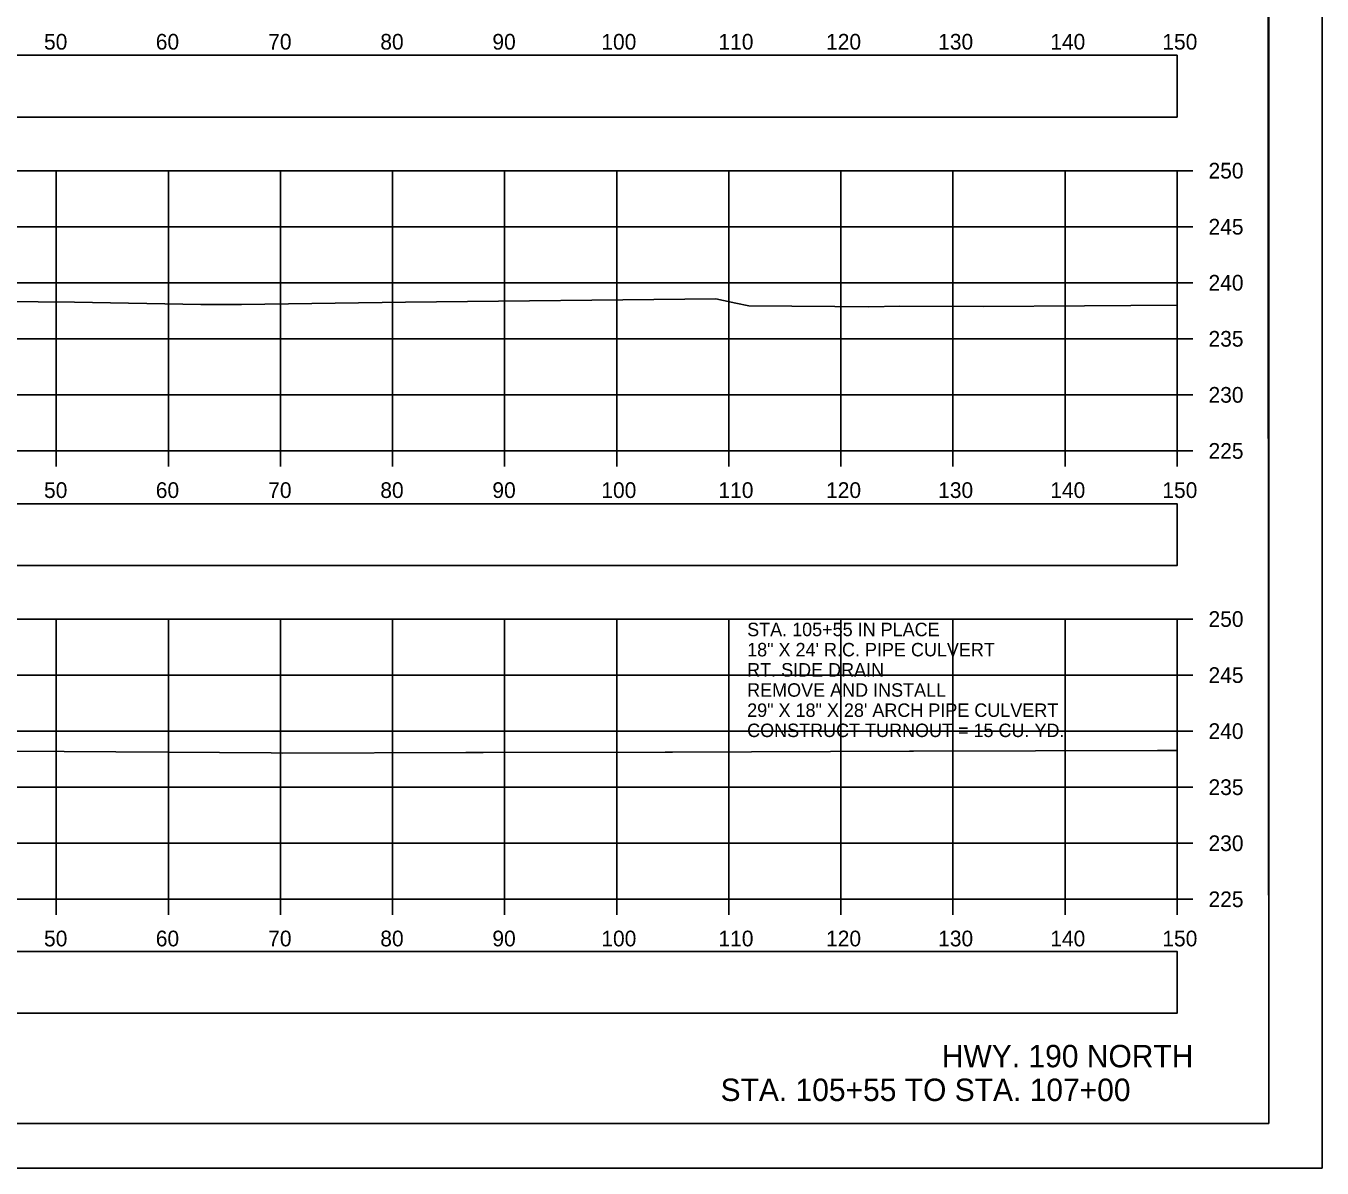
# Model space of a CAD drawing. Extents: x 1369627 to 1374022, y 380035 to 398173.
# Drawn here: x 1370226.5 to 1370342.2, y 380461.5 to 380563.4 of the extents above; entities that cross this region are included whole.
import ezdxf

# ---------------------------------------------------------------- set-up
doc = ezdxf.new("R2010")
doc.units = 0
for name, color, linetype in [('Default', 7, 'Continuous'), ('R_Axis', 7, 'Continuous'), ('R_Axis Annot', 7, 'Continuous'), ('R_Border', 7, 'Continuous'), ('R_Draft', 7, 'Continuous'), ('R_Exist Surface', 7, 'Continuous'), ('R_Grid', 7, 'Continuous'), ('R_No Plot', 7, 'Continuous'), ('R_Water', 7, 'Continuous')]:
    doc.layers.add(name, color=color, linetype=linetype)

msp = doc.modelspace()

# ---------------------------------------------------------------- linework, layer by layer
at = {"layer": 'Default'}
for points in [[(1370029.24, 380555.31), (1370329.24, 380555.31), (1370329.24, 380560.83), (1370029.24, 380560.83)], [(1370029.24, 380515.3), (1370329.24, 380515.3), (1370329.24, 380520.82), (1370029.24, 380520.82)], [(1370029.24, 380475.36), (1370329.24, 380475.36), (1370329.24, 380480.88), (1370029.24, 380480.88)]]:
    msp.add_lwpolyline(points, close=True, dxfattribs=at)
at = {"layer": 'R_Axis'}
for p, q in [((1370329.24, 380525.53), (1370329.24, 380550.53)), ((1370330.64, 380550.53), (1370329.24, 380550.53)), ((1370330.64, 380545.53), (1370329.24, 380545.53)), ((1370330.64, 380540.53), (1370329.24, 380540.53)), ((1370330.64, 380535.53), (1370329.24, 380535.53)), ((1370330.64, 380530.53), (1370329.24, 380530.53)), ((1370029.24, 380525.53), (1370329.24, 380525.53)), ((1370229.24, 380524.13), (1370229.24, 380525.53)), ((1370239.24, 380524.13), (1370239.24, 380525.53)), ((1370249.24, 380524.13), (1370249.24, 380525.53)), ((1370259.24, 380524.13), (1370259.24, 380525.53)), ((1370269.24, 380524.13), (1370269.24, 380525.53)), ((1370279.24, 380524.13), (1370279.24, 380525.53)), ((1370289.24, 380524.13), (1370289.24, 380525.53)), ((1370299.24, 380524.13), (1370299.24, 380525.53)), ((1370309.24, 380524.13), (1370309.24, 380525.53)), ((1370319.24, 380524.13), (1370319.24, 380525.53)), ((1370329.24, 380524.13), (1370329.24, 380525.53)), ((1370330.64, 380525.53), (1370329.24, 380525.53)), ((1370329.24, 380485.53), (1370329.24, 380510.53)), ((1370330.64, 380510.53), (1370329.24, 380510.53)), ((1370330.64, 380505.53), (1370329.24, 380505.53)), ((1370330.64, 380500.53), (1370329.24, 380500.53)), ((1370330.64, 380495.53), (1370329.24, 380495.53)), ((1370330.64, 380490.53), (1370329.24, 380490.53)), ((1370029.24, 380485.53), (1370329.24, 380485.53)), ((1370229.24, 380484.13), (1370229.24, 380485.53)), ((1370239.24, 380484.13), (1370239.24, 380485.53)), ((1370249.24, 380484.13), (1370249.24, 380485.53)), ((1370259.24, 380484.13), (1370259.24, 380485.53)), ((1370269.24, 380484.13), (1370269.24, 380485.53)), ((1370279.24, 380484.13), (1370279.24, 380485.53)), ((1370289.24, 380484.13), (1370289.24, 380485.53)), ((1370299.24, 380484.13), (1370299.24, 380485.53)), ((1370309.24, 380484.13), (1370309.24, 380485.53)), ((1370319.24, 380484.13), (1370319.24, 380485.53)), ((1370329.24, 380484.13), (1370329.24, 380485.53)), ((1370330.64, 380485.53), (1370329.24, 380485.53))]:
    msp.add_line(p, q, dxfattribs=at)
at = {"layer": 'R_Border'}
for q in [(1370337.42, 380670.99), (1370021.24, 380465.53)]:
    msp.add_line((1370337.42, 380465.53), q, dxfattribs=at)
at = {"layer": 'R_Exist Surface'}
for points in [[(1370204.98, 380539.03), (1370230.87, 380538.79), (1370242.14, 380538.59), (1370245.77, 380538.58), (1370260.39, 380538.79), (1370288.08, 380539.11), (1370289.87, 380538.72), (1370291.04, 380538.48), (1370298.69, 380538.42), (1370301.75, 380538.38), (1370304.5, 380538.44), (1370311.97, 380538.42), (1370320.98, 380538.46), (1370329.24, 380538.53)], [(1370225.33, 380498.73), (1370248.42, 380498.58), (1370249.46, 380498.57), (1370265.79, 380498.61), (1370266.52, 380498.61), (1370267.34, 380498.62), (1370283.58, 380498.65), (1370283.74, 380498.64), (1370284.23, 380498.65), (1370305.35, 380498.73), (1370305.73, 380498.73), (1370327.49, 380498.8), (1370327.62, 380498.8), (1370329.24, 380498.81)]]:
    msp.add_lwpolyline(points, dxfattribs=at)
at = {"layer": 'R_Grid'}
for p, q in [((1370029.24, 380550.53), (1370329.24, 380550.53)), ((1370229.24, 380525.53), (1370229.24, 380550.53)), ((1370239.24, 380525.53), (1370239.24, 380550.53)), ((1370249.24, 380525.53), (1370249.24, 380550.53)), ((1370259.24, 380525.53), (1370259.24, 380550.53)), ((1370269.24, 380525.53), (1370269.24, 380550.53)), ((1370279.24, 380525.53), (1370279.24, 380550.53)), ((1370289.24, 380525.53), (1370289.24, 380550.53)), ((1370299.24, 380525.53), (1370299.24, 380550.53)), ((1370309.24, 380525.53), (1370309.24, 380550.53)), ((1370319.24, 380525.53), (1370319.24, 380550.53)), ((1370329.24, 380525.53), (1370329.24, 380550.53)), ((1370029.24, 380545.53), (1370329.24, 380545.53)), ((1370029.24, 380540.53), (1370329.24, 380540.53)), ((1370029.24, 380535.53), (1370329.24, 380535.53)), ((1370029.24, 380530.53), (1370329.24, 380530.53)), ((1370029.24, 380525.53), (1370329.24, 380525.53)), ((1370029.24, 380510.53), (1370329.24, 380510.53)), ((1370229.24, 380485.53), (1370229.24, 380510.53)), ((1370239.24, 380485.53), (1370239.24, 380510.53)), ((1370249.24, 380485.53), (1370249.24, 380510.53)), ((1370259.24, 380485.53), (1370259.24, 380510.53)), ((1370269.24, 380485.53), (1370269.24, 380510.53)), ((1370279.24, 380485.53), (1370279.24, 380510.53)), ((1370289.24, 380485.53), (1370289.24, 380510.53)), ((1370299.24, 380485.53), (1370299.24, 380510.53)), ((1370309.24, 380485.53), (1370309.24, 380510.53)), ((1370319.24, 380485.53), (1370319.24, 380510.53)), ((1370329.24, 380485.53), (1370329.24, 380510.53)), ((1370029.24, 380505.53), (1370329.24, 380505.53)), ((1370029.24, 380500.53), (1370329.24, 380500.53)), ((1370029.24, 380495.53), (1370329.24, 380495.53)), ((1370029.24, 380490.53), (1370329.24, 380490.53)), ((1370029.24, 380485.53), (1370329.24, 380485.53))]:
    msp.add_line(p, q, dxfattribs=at)
at = {"layer": 'R_No Plot'}
msp.add_line((1370008.84, 380461.55), (1370342.17, 380461.55), dxfattribs=at)
for points in [[(1370008.83, 380674.89), (1370342.17, 380674.89), (1370342.17, 380461.55), (1370008.83, 380461.55)], [(1370255.16, 380670.99), (1370274.78, 380670.99), (1370274.78, 380661.11), (1370290.89, 380661.11), (1370314.09, 380661.11), (1370314.09, 380628.44), (1370337.3, 380628.44), (1370337.42, 380465.53), (1370021.24, 380465.53), (1370021.24, 380670.99)]]:
    msp.add_lwpolyline(points, close=True, dxfattribs=at)

# ---------------------------------------------------------------- texts
at = {"layer": 'R_Axis Annot'}
for s, p in [('50', (1370228.15, 380561.33)), ('60', (1370238.12, 380561.33)), ('70', (1370248.15, 380561.33)), ('80', (1370258.15, 380561.33)), ('90', (1370268.15, 380561.33)), ('100', (1370277.87, 380561.33)), ('110', (1370288.32, 380561.33)), ('120', (1370297.92, 380561.33)), ('130', (1370307.92, 380561.33)), ('140', (1370317.92, 380561.33)), ('150', (1370327.92, 380561.33)), ('250', (1370332.04, 380549.83)), ('245', (1370332.04, 380544.83)), ('240', (1370332.04, 380539.83)), ('235', (1370332.04, 380534.83)), ('230', (1370332.04, 380529.83)), ('225', (1370332.04, 380524.83)), ('50', (1370228.15, 380521.33)), ('60', (1370238.12, 380521.33)), ('70', (1370248.15, 380521.33)), ('80', (1370258.15, 380521.33)), ('90', (1370268.15, 380521.33)), ('100', (1370277.87, 380521.33)), ('110', (1370288.32, 380521.33)), ('120', (1370297.92, 380521.33)), ('130', (1370307.92, 380521.33)), ('140', (1370317.92, 380521.33)), ('150', (1370327.92, 380521.33)), ('250', (1370332.04, 380509.83)), ('245', (1370332.04, 380504.83)), ('240', (1370332.04, 380499.83)), ('235', (1370332.04, 380494.83)), ('230', (1370332.04, 380489.83)), ('225', (1370332.04, 380484.83)), ('50', (1370228.15, 380481.33)), ('60', (1370238.12, 380481.33)), ('70', (1370248.15, 380481.33)), ('80', (1370258.15, 380481.33)), ('90', (1370268.15, 380481.33)), ('100', (1370277.87, 380481.33)), ('110', (1370288.32, 380481.33)), ('120', (1370297.92, 380481.33)), ('130', (1370307.92, 380481.33)), ('140', (1370317.92, 380481.33)), ('150', (1370327.92, 380481.33))]:
    msp.add_text(s, height=1.4, dxfattribs=at).set_placement(p)
at = {"layer": 'R_Draft'}
for s, p in [('HWY. 190 NORTH', (1370308.25, 380470.54)), ('STA. 105+55 TO STA. 107+00', (1370288.51, 380467.53))]:
    msp.add_text(s, height=2, dxfattribs=at).set_placement(p)
at = {"layer": 'R_Water'}
for s, p in [('STA. 105+55 IN PLACE', (1370290.88, 380509)), ('18" X 24\' R.C. PIPE CULVERT', (1370290.88, 380507.2)), ('RT. SIDE DRAIN', (1370290.88, 380505.4)), ('REMOVE AND INSTALL', (1370290.88, 380503.6)), ('29" X 18" X 28\' ARCH PIPE CULVERT', (1370290.88, 380501.8)), ('CONSTRUCT TURNOUT = 15 CU. YD.', (1370290.88, 380500))]:
    msp.add_text(s, height=1.2, dxfattribs=at).set_placement(p)

doc.saveas('drawing.dxf')
